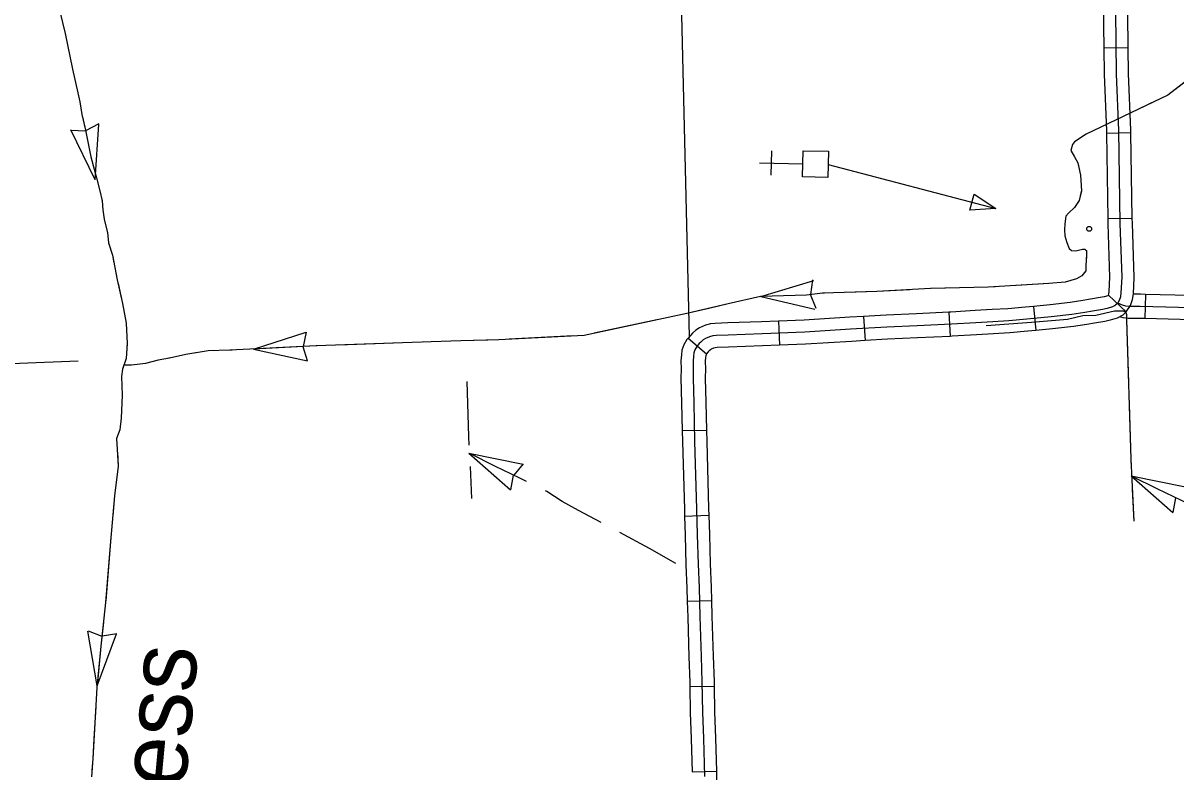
# Model space of a CAD drawing. Extents: x 1084508 to 1142749, y 1057638 to 1093403.
# Drawn here: x 1136737 to 1138976, y 1060532 to 1061986 of the extents above; entities that cross this region are included whole.
import ezdxf

# ---------------------------------------------------------------- set-up
doc = ezdxf.new("R2010")
doc.units = 0
for name, color, linetype in [('Level 32', 7, 'Continuous'), ('Level 43', 7, 'Continuous'), ('Level 45', 7, 'Continuous'), ('Level 5', 7, 'Continuous'), ('Level 56', 7, 'Continuous'), ('Level 57', 7, 'Continuous')]:
    doc.layers.add(name, color=color, linetype=linetype)

msp = doc.modelspace()

# ---------------------------------------------------------------- linework, layer by layer
at = {"layer": 'Level 32'}
for p, q in [((1138883.7, 1061937.8), (1138836.7, 1061937.2)), ((1138888.8, 1061772.3), (1138841.8, 1061771.5)), ((1138891.5, 1061606.6), (1138844.5, 1061605.8)), ((1138845, 1061457.1), (1138879.4, 1061425)), ((1138699.6, 1061435.6), (1138704, 1061388.8)), ((1138369.6, 1061416.3), (1138372.4, 1061369.3)), ((1138535.4, 1061424.5), (1138537.6, 1061377.4)), ((1138204.5, 1061407.2), (1138206.4, 1061360.1)), ((1138028.6, 1061374.2), (1138064.3, 1061343.6)), ((1138017.3, 1061194.4), (1138064.3, 1061195.5)), ((1138021.8, 1061028.6), (1138068.9, 1061030)), ((1138027, 1060863), (1138074.1, 1060864.4)), ((1138032.1, 1060697.7), (1138079.1, 1060698.3)), ((1138036.6, 1060531.7), (1138083.7, 1060533))]:
    msp.add_line(p, q, dxfattribs=at)
for points in [[(1138863.2, 1061442), (1138866.6, 1061447.4), (1138868.9, 1061454.6), (1138870, 1061462.2), (1138871.5, 1061492.3), (1138868.2, 1061596.5), (1138865.2, 1061777.1), (1138860.8, 1061886.9), (1138858.7, 1062068.4), (1138857.1, 1062125.5), (1138853, 1062260.9), (1138848.1, 1062405.3), (1138843.7, 1062570.4), (1138839.9, 1062730), (1138835, 1062871.2), (1138831, 1063009.1), (1138829.4, 1063055.6), (1138827.5, 1063102.5)], [(1138836.7, 1061937.2), (1138835.2, 1062067.9), (1138834.2, 1062102.6)], [(1138883.7, 1061937.8), (1138882.2, 1062068.9), (1138881.2, 1062103.9)], [(1138841.8, 1061771.5), (1138841.7, 1061776.5), (1138837.3, 1061886.3), (1138836.7, 1061937.2)], [(1138888.8, 1061772.3), (1138888.7, 1061777.8), (1138884.3, 1061887.5), (1138883.7, 1061937.8)], [(1138844.5, 1061605.8), (1138841.8, 1061771.5)], [(1138891.5, 1061606.6), (1138888.8, 1061772.3)], [(1138845, 1061457.1), (1138845.9, 1061459.8), (1138846.6, 1061464.5), (1138848, 1061492.5), (1138844.6, 1061596), (1138844.5, 1061605.8)], [(1138879.4, 1061425), (1138888.2, 1061437.3), (1138891.9, 1061449.3), (1138893.5, 1061459.9), (1138895.1, 1061492), (1138891.7, 1061597.1), (1138891.5, 1061606.6)], [(1138845, 1061457.1), (1138843.7, 1061456.3), (1138836.9, 1061454.3), (1138829.2, 1061452.8), (1138810.4, 1061449.5), (1138795.5, 1061447), (1138770.8, 1061443.3), (1138731.7, 1061438.6), (1138699.6, 1061435.6)], [(1138863.2, 1061442), (1138858.7, 1061437.7), (1138852.8, 1061434.5), (1138842.6, 1061431.5), (1138833.6, 1061429.6), (1138814.4, 1061426.2), (1138799.2, 1061423.7), (1138774, 1061419.9), (1138734.2, 1061415.2), (1138686.4, 1061410.8), (1138651.7, 1061407.6), (1138620.4, 1061405.8), (1138587.5, 1061404), (1138540, 1061401.1), (1138473.4, 1061398), (1138414.5, 1061395.4), (1138344.2, 1061391.2), (1138255.5, 1061385.7), (1138172.2, 1061382.3), (1138106.4, 1061380), (1138083.2, 1061379.2), (1138076.6, 1061378.4), (1138070.2, 1061376.8), (1138062.1, 1061373.1), (1138057.8, 1061370.4), (1138053.1, 1061366.3), (1138050.3, 1061363.4), (1138045.7, 1061358), (1138042, 1061351.4), (1138039.7, 1061345.2), (1138039, 1061339.2), (1138038.3, 1061329.1), (1138038.7, 1061314.4), (1138038.2, 1061296.3), (1138039.6, 1061248.3), (1138041.3, 1061173), (1138045, 1061042.8), (1138046.5, 1060991.8), (1138047.9, 1060934.8), (1138049.8, 1060889.5), (1138051.4, 1060833.2), (1138053.8, 1060755.7), (1138055.5, 1060706.7), (1138056.3, 1060648), (1138058.4, 1060596.7), (1138060.4, 1060523.1)], [(1138699.6, 1061435.6), (1138684.3, 1061434.2), (1138650, 1061431.1), (1138619.1, 1061429.3), (1138586.2, 1061427.5), (1138538.7, 1061424.6), (1138535.4, 1061424.5)], [(1138369.6, 1061416.3), (1138342.8, 1061414.7), (1138254.3, 1061409.2), (1138204.5, 1061407.2)], [(1138535.4, 1061424.5), (1138472.4, 1061421.5), (1138413.2, 1061418.9), (1138369.6, 1061416.3)], [(1138879.4, 1061425), (1138872.8, 1061418.6), (1138861.9, 1061412.6), (1138848.3, 1061408.6), (1138838, 1061406.5), (1138818.3, 1061403), (1138802.9, 1061400.5), (1138777.1, 1061396.6), (1138736.7, 1061391.8), (1138704, 1061388.8)], [(1138204.5, 1061407.2), (1138171.3, 1061405.8), (1138105.6, 1061403.5), (1138081.4, 1061402.7), (1138072.3, 1061401.5), (1138062.5, 1061399.1), (1138050.9, 1061393.9), (1138043.7, 1061389.4), (1138036.9, 1061383.4), (1138033, 1061379.3), (1138028.6, 1061374.2)], [(1138704, 1061388.8), (1138688.6, 1061387.3), (1138653.5, 1061384.2), (1138621.7, 1061382.3), (1138588.9, 1061380.5), (1138541.3, 1061377.6), (1138537.6, 1061377.4)], [(1138028.6, 1061374.2), (1138026.3, 1061371.5), (1138020.5, 1061361.3), (1138016.6, 1061350.7), (1138015.6, 1061341.4), (1138014.7, 1061329.6), (1138015.2, 1061314.4), (1138014.6, 1061296.3), (1138016.1, 1061247.7), (1138017.3, 1061194.4)], [(1138372.4, 1061369.3), (1138345.7, 1061367.7), (1138256.7, 1061362.2), (1138206.4, 1061360.1)], [(1138537.6, 1061377.4), (1138474.5, 1061374.5), (1138415.7, 1061371.9), (1138372.4, 1061369.3)], [(1138065.1, 1061344.5), (1138063.4, 1061341.5), (1138062.8, 1061339.8), (1138062.5, 1061337.1), (1138061.8, 1061328.6), (1138062.3, 1061314.4), (1138061.7, 1061296.3), (1138063.1, 1061248.9), (1138064.3, 1061195.5)], [(1138206.4, 1061360.1), (1138173.1, 1061358.8), (1138107.2, 1061356.4), (1138085, 1061355.7), (1138080.9, 1061355.2), (1138078, 1061354.4), (1138073.2, 1061352.3), (1138071.9, 1061351.5), (1138069.3, 1061349.2), (1138067.7, 1061347.5), (1138064.3, 1061343.6)], [(1138017.3, 1061194.4), (1138017.8, 1061172.4), (1138021.4, 1061042.2), (1138021.8, 1061028.6)], [(1138064.3, 1061195.5), (1138064.8, 1061173.6), (1138068.5, 1061043.5), (1138068.9, 1061030)], [(1138021.8, 1061028.6), (1138023, 1060991.2), (1138024.4, 1060934), (1138026.2, 1060888.6), (1138027, 1060863)], [(1138068.9, 1061030), (1138070, 1060992.5), (1138071.5, 1060935.6), (1138073.3, 1060890.3), (1138074.1, 1060864.4)], [(1138027, 1060863), (1138027.9, 1060832.5), (1138030.3, 1060754.9), (1138031.9, 1060706.1), (1138032.1, 1060697.7)], [(1138074.1, 1060864.4), (1138074.9, 1060833.9), (1138077.4, 1060756.4), (1138079, 1060707.3), (1138079.1, 1060698.3)], [(1138032.1, 1060697.7), (1138032.8, 1060647.3), (1138034.8, 1060595.9), (1138036.6, 1060531.7)], [(1138079.1, 1060698.3), (1138079.8, 1060648.6), (1138081.9, 1060597.5), (1138083.7, 1060533)], [(1138083.7, 1060533), (1138083.9, 1060523.8), (1138087.2, 1060422.8), (1138089.2, 1060367.6)]]:
    msp.add_lwpolyline(points, dxfattribs=at)
at = {"layer": 'Level 43'}
for p, q in [((1136883.7, 1061789.8), (1136858.3, 1061776.4)), ((1136877.1, 1061681.6), (1136884, 1061789.1)), ((1136877.1, 1061681.6), (1136829.3, 1061778.2)), ((1136829.3, 1061777.5), (1136857.9, 1061776.3)), ((1138169.8, 1061454.8), (1138272.9, 1061486)), ((1138270.2, 1061487.2), (1138266.3, 1061458.8)), ((1138169.8, 1061454.8), (1138274.7, 1061430.3)), ((1138277.1, 1061431.8), (1138266.3, 1061458.4)), ((1137184.2, 1061352.8), (1137286.7, 1061385.8)), ((1137286.7, 1061385.8), (1137280.7, 1061357.8)), ((1137184.2, 1061352.8), (1137289.5, 1061330.1)), ((1137289.5, 1061330.1), (1137280.7, 1061357.4)), ((1137602.9, 1061150.5), (1137683.7, 1061079.2)), ((1137602.9, 1061150.5), (1137708.5, 1061129.2)), ((1137708.4, 1061130), (1137689.8, 1061108.2)), ((1137684.4, 1061079.7), (1137689.6, 1061107.9)), ((1138889.4, 1061106.4), (1138970.3, 1061035.2)), ((1138889.4, 1061106.4), (1138995, 1061085.1)), ((1138970.9, 1061035.7), (1138976.2, 1061063.8)), ((1136880.6, 1060699.1), (1136862.8, 1060805.3)), ((1136863.1, 1060805.6), (1136889.9, 1060795.3)), ((1136880.6, 1060699.1), (1136918.3, 1060800)), ((1136918.6, 1060799.7), (1136890.3, 1060795.3))]:
    msp.add_line(p, q, dxfattribs=at)
for points in [[(1136802.7, 1062029.8), (1136818.7, 1061965.2), (1136833, 1061896), (1136843, 1061850.2), (1136847.3, 1061832.5), (1136851, 1061807.9), (1136857.8, 1061777.5), (1136868.1, 1061726.3), (1136879.6, 1061685.4), (1136885.9, 1061660.3), (1136890.4, 1061640.3), (1136891.9, 1061623.4), (1136894.4, 1061604.8), (1136900.9, 1061578.8), (1136902.8, 1061558.9), (1136910.6, 1061535), (1136919.6, 1061487.4), (1136929.9, 1061441.1), (1136936.9, 1061403.1), (1136938.9, 1061363.8), (1136936.9, 1061334.2), (1136929.9, 1061313.6), (1136927.9, 1061299.5)], [(1136818.6, 1061965.6), (1136818.7, 1061965.2), (1136833, 1061896), (1136843, 1061850.2), (1136844.5, 1061844.1)], [(1139073.6, 1061930.8), (1139042.3, 1061908.4), (1138974.1, 1061856.3)], [(1139042.3, 1061908.4), (1138960.5, 1061845.8), (1138801.9, 1061770.3), (1138779, 1061755.4), (1138775.6, 1061749.7), (1138772.2, 1061738.2), (1138779, 1061726), (1138785.9, 1061714.2), (1138790.8, 1061690.7), (1138792.9, 1061660.1), (1138788, 1061641.4), (1138779, 1061627.6), (1138767.9, 1061617.2), (1138762.4, 1061610.9), (1138760.3, 1061595.7), (1138760.1, 1061584.2), (1138760.3, 1061572.8), (1138764.4, 1061559.6), (1138768.6, 1061547.8), (1138773.2, 1061544.3), (1138781.8, 1061543.8)], [(1138938.6, 1061835.4), (1138887.4, 1061811)], [(1136852, 1061803.4), (1136857.8, 1061777.5), (1136868.1, 1061726.3), (1136879.6, 1061685.4), (1136880.3, 1061682.4)], [(1138789.9, 1061762.5), (1138779, 1061755.4), (1138775.6, 1061749.7), (1138772.2, 1061738.2), (1138779, 1061726), (1138785.9, 1061714.2), (1138786.5, 1061711.4)], [(1138786.5, 1061711.4), (1138790.8, 1061690.7), (1138792.9, 1061660.1), (1138790.3, 1061650.1)], [(1136890, 1061642.1), (1136890.4, 1061640.3), (1136891.9, 1061623.4), (1136894.4, 1061604.8), (1136900.4, 1061581)], [(1138767.4, 1061616.6), (1138762.4, 1061610.9), (1138760.3, 1061595.7), (1138760.1, 1061584.2), (1138760.3, 1061572.8), (1138764.4, 1061559.6), (1138768.6, 1061547.8), (1138773.2, 1061544.3), (1138781.8, 1061543.8), (1138794.9, 1061546.5), (1138799.6, 1061546.5), (1138800.8, 1061545.7), (1138802.3, 1061544), (1138802.5, 1061540.5), (1138802.5, 1061537.6), (1138802.3, 1061533.6), (1138801.9, 1061528.2)], [(1136900.4, 1061581), (1136900.9, 1061578.8), (1136902.8, 1061558.9), (1136910.6, 1061535), (1136913.3, 1061520.5)], [(1138781.8, 1061543.8), (1138794.9, 1061546.5), (1138799.6, 1061546.5), (1138800.8, 1061545.7), (1138802.3, 1061544), (1138802.5, 1061540.5), (1138802.5, 1061537.6), (1138802.3, 1061533.6), (1138801.2, 1061515.2), (1138801.2, 1061504.8), (1138793.6, 1061495.1), (1138783.2, 1061488.9), (1138761, 1061482.6), (1138729.1, 1061479.9), (1138611.3, 1061472.9), (1138499.3, 1061470.2), (1138395, 1061464.6), (1138289.8, 1061461.5), (1138258.9, 1061457.7), (1138169.1, 1061454.8), (1138106.3, 1061440.3), (1138026.1, 1061421.9), (1137827, 1061379.4), (1137660.8, 1061370.6), (1137587, 1061368.8), (1137529.6, 1061366.9), (1137492.7, 1061365.5), (1137306.4, 1061358.9), (1137138.3, 1061350.5), (1137096.6, 1061349.4), (1137052.8, 1061342.4), (1137021.4, 1061335.1), (1136999.4, 1061331.1), (1136974.6, 1061324.5), (1136947.2, 1061321.6), (1136934.4, 1061321.2)], [(1136921.2, 1061479.8), (1136929.9, 1061441.1), (1136936.9, 1061403.1), (1136938.9, 1061363.8), (1136938.4, 1061357.2)], [(1138788.6, 1061492.2), (1138783.2, 1061488.9), (1138761, 1061482.6), (1138729.1, 1061479.9), (1138666.3, 1061476.2)], [(1138293.8, 1061461.6), (1138289.8, 1061461.5), (1138258.9, 1061457.7), (1138169.8, 1061454.8)], [(1138459.4, 1061468.1), (1138395, 1061464.6), (1138335.2, 1061462.9)], [(1138625, 1061473.7), (1138611.3, 1061472.9), (1138500.7, 1061470.3)], [(1138068.8, 1061431.7), (1138026.1, 1061421.9), (1138008.2, 1061418.1)], [(1138129.4, 1061445.6), (1138106.3, 1061440.3), (1138068.8, 1061431.7)], [(1137967.7, 1061409.4), (1137846.1, 1061383.4)], [(1138895, 1061018.4), (1138889.4, 1061139.2), (1138880.9, 1061409.7), (1138880.9, 1061419.5), (1138879.5, 1061423.1), (1138875.3, 1061426.6), (1138871.1, 1061426.6), (1138857.1, 1061426.6), (1138820.6, 1061418.1), (1138795.3, 1061417.4), (1138765.8, 1061410.4), (1138695.6, 1061404.1), (1138607.8, 1061397.8)], [(1138884.8, 1061287.5), (1138880.9, 1061409.7), (1138880.9, 1061411.7)], [(1137474, 1061364.8), (1137349.7, 1061360.4)], [(1137639.6, 1061370.1), (1137587, 1061368.8), (1137529.6, 1061366.9), (1137515.4, 1061366.4)], [(1137805.1, 1061378.2), (1137681, 1061371.7)], [(1137080.9, 1061346.9), (1137052.8, 1061342.4), (1137021.4, 1061335.1), (1137019.9, 1061334.9)], [(1137142.8, 1061350.7), (1137138.3, 1061350.5), (1137096.6, 1061349.4), (1137080.9, 1061346.9)], [(1137308.3, 1061359), (1137306.4, 1061358.9), (1137184.2, 1061352.8)], [(1136979.5, 1061325.8), (1136974.6, 1061324.5), (1136947.2, 1061321.6), (1136934.4, 1061321.2)], [(1136927.9, 1061299.5), (1136929.2, 1061263.4), (1136927.3, 1061218.4), (1136924.7, 1061195.8), (1136918.3, 1061179.1), (1136921.5, 1061125.7), (1136914.4, 1061067.8), (1136906.7, 1060978.9), (1136897, 1060860.5), (1136888, 1060776.2), (1136880.3, 1060695.7), (1136872, 1060558), (1136869.4, 1060521.9)], [(1136930.9, 1061316.8), (1136929.9, 1061313.6), (1136927.9, 1061299.5), (1136929.2, 1061263.4), (1136927.3, 1061218.4), (1136924.7, 1061195.8), (1136923.7, 1061193.2)], [(1137603.6, 1061165.9), (1137602.8, 1061183.3), (1137599.5, 1061290.1)], [(1138890.2, 1061121.9), (1138889.4, 1061139.2), (1138886, 1061246.1)], [(1136919.9, 1061152.8), (1136921.5, 1061125.7), (1136914.4, 1061067.8), (1136911.1, 1061029.1)], [(1137714.6, 1061095.9), (1137701.7, 1061102.3), (1137653.2, 1061125.5), (1137605.7, 1061149.1)], [(1137608.4, 1061062.4), (1137605.6, 1061124.5)], [(1138988.3, 1061058.3), (1138939.7, 1061081.5), (1138892.3, 1061105)], [(1139001.1, 1061051.9), (1138988.3, 1061058.3), (1138939.7, 1061081.5), (1138892.3, 1061105)], [(1137859.6, 1061016), (1137815.4, 1061039.3), (1137783.9, 1061056.7), (1137754.2, 1061076.2), (1137751.7, 1061077.5)], [(1138895, 1061018.4), (1138892.1, 1061080.5)], [(1136907.5, 1060987.9), (1136906.7, 1060978.9), (1136897.3, 1060864)], [(1138004.9, 1060936.3), (1137953.4, 1060965.4), (1137896.1, 1060996.5)], [(1136893, 1060822.8), (1136888, 1060776.2), (1136880.6, 1060699.1)], [(1136878, 1060657.8), (1136874.2, 1060595.7)], [(1136874.2, 1060595.7), (1136872, 1060558), (1136870.2, 1060533.7)]]:
    msp.add_lwpolyline(points, dxfattribs=at)
at = {"layer": 'Level 45'}
msp.add_line((1138917.2, 1061458.9), (1138916.1, 1061411.8), dxfattribs=at)
for points in [[(1138917.2, 1061458.9), (1138907.1, 1061459.1), (1138893.4, 1061459.1)], [(1139083.5, 1061453.4), (1139031.9, 1061456.1), (1138917.2, 1061458.9)], [(1139031, 1061432.5), (1138906.8, 1061435.6), (1138885, 1061435.6), (1138878.9, 1061436.3), (1138872.7, 1061438.3), (1138863.2, 1061442)], [(1138916.1, 1061411.8), (1138906.6, 1061412.1), (1138883.7, 1061412.1), (1138873.8, 1061413.2), (1138867, 1061415.4)], [(1139081.1, 1061406.4), (1139030.1, 1061409), (1138916.1, 1061411.8)]]:
    msp.add_lwpolyline(points, dxfattribs=at)
at = {"layer": 'Level 5'}
for points in [[(1137991.9, 1063005.5), (1138030.9, 1061376.9)], [(1136485.1, 1061315.8), (1136843.6, 1061330)]]:
    msp.add_lwpolyline(points, dxfattribs=at)
at = {"layer": 'Level 56'}
for p, q in [((1138575.9, 1061622.5), (1138584, 1061653.5)), ((1138584, 1061653.5), (1138626.4, 1061625.8)), ((1138626.4, 1061625.8), (1138575.9, 1061622.5))]:
    msp.add_line(p, q, dxfattribs=at)
msp.add_lwpolyline([(1138300.7, 1061711.3), (1138626.4, 1061625.8)], dxfattribs=at)
at = {"layer": 'Level 57'}
for p, q in [((1138190.2, 1061690.5), (1138191.3, 1061737.5)), ((1138167.2, 1061714.6), (1138251.7, 1061712.5))]:
    msp.add_line(p, q, dxfattribs=at)
msp.add_lwpolyline([(1138300, 1061685.9), (1138251.1, 1061687.1), (1138252.3, 1061737.9), (1138301.3, 1061736.7)], close=True, dxfattribs=at)
msp.add_circle((1138807.6, 1061586.2), 4.71, dxfattribs=at)

# ---------------------------------------------------------------- texts
at = {"layer": 'Level 43'}
msp.add_text('Cypress', height=132.58, rotation=84.7031, dxfattribs=at).set_placement((1137017, 1060124.8))

doc.saveas('drawing.dxf')
